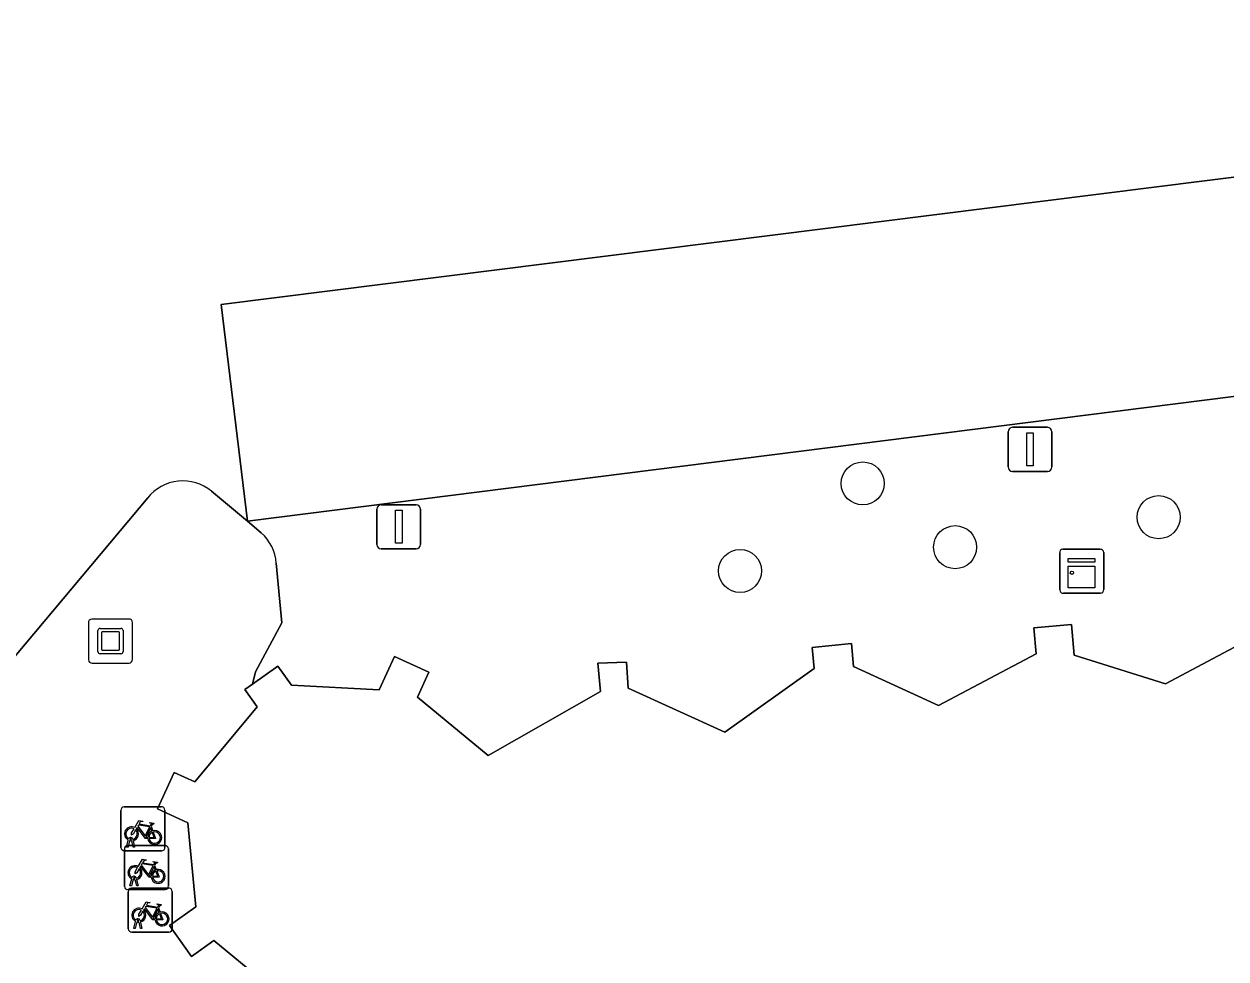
# Model space of a CAD drawing. Extents: x 159371 to 159986, y 382987 to 383597.
# Drawn here: x 159689.17 to 159716.46, y 383552.86 to 383574.08 of the extents above; entities that cross this region are included whole.
import ezdxf

# ---------------------------------------------------------------- set-up
doc = ezdxf.new("R2010")
doc.units = 0
for name, color, linetype in [('IMGEO_Boom', 7, 'Continuous'), ('IMGEO_Fietsenrek', 7, 'Continuous'), ('IMGEO_Groenvoorziening', 7, 'Continuous'), ('IMGEO_Kast', 7, 'Continuous'), ('IMGEO_Kunstobject', 7, 'Continuous'), ('IMGEO_Lichtmast', 7, 'Continuous'), ('IMGEO_Pand', 7, 'Continuous'), ('IMGEO_Parkeervlak_open', 7, 'Continuous'), ('IMGEO_Rijbaan_lokaal_open', 7, 'Continuous'), ('IMGEO_Voetpad_open', 7, 'Continuous')]:
    doc.layers.add(name, color=color, linetype=linetype)

msp = doc.modelspace()

# ---------------------------------------------------------------- linework, layer by layer
at = {"layer": 'IMGEO_Boom'}
for centre in [(159708.21, 383563.65), (159714.928, 383562.884), (159710.307, 383562.203), (159705.425, 383561.664)]:
    msp.add_circle(centre, 0.489, dxfattribs=at)
at = {"layer": 'IMGEO_Fietsenrek'}
for p, q in [((159691.367, 383555.385), (159691.367, 383556.226)), ((159691.367, 383556.226), (159691.367, 383555.385)), ((159691.442, 383556.31), (159692.283, 383556.31)), ((159692.283, 383556.31), (159691.442, 383556.31)), ((159692.367, 383556.235), (159692.367, 383555.394)), ((159692.367, 383555.394), (159692.367, 383556.235)), ((159692.054, 383555.859), (159692.09, 383555.764)), ((159691.494, 383555.394), (159691.533, 383555.554)), ((159691.563, 383555.542), (159691.528, 383555.394)), ((159691.605, 383555.566), (159691.604, 383555.57)), ((159691.646, 383555.394), (159691.612, 383555.536)), ((159691.636, 383555.577), (159691.637, 383555.57)), ((159691.644, 383555.54), (159691.679, 383555.394)), ((159691.446, 383554.504), (159691.446, 383555.345)), ((159691.446, 383555.345), (159691.446, 383554.504)), ((159692.292, 383555.31), (159691.451, 383555.31)), ((159691.451, 383555.31), (159692.292, 383555.31)), ((159691.528, 383555.394), (159691.494, 383555.394)), ((159691.521, 383555.429), (159692.362, 383555.429)), ((159692.362, 383555.429), (159691.521, 383555.429)), ((159691.679, 383555.394), (159691.646, 383555.394)), ((159692.446, 383555.354), (159692.446, 383554.513)), ((159692.446, 383554.513), (159692.446, 383555.354)), ((159692.133, 383554.978), (159692.169, 383554.883)), ((159691.573, 383554.513), (159691.612, 383554.673)), ((159691.607, 383554.513), (159691.573, 383554.513)), ((159691.642, 383554.661), (159691.607, 383554.513)), ((159691.608, 383554.464), (159692.449, 383554.464)), ((159692.449, 383554.464), (159691.608, 383554.464)), ((159691.684, 383554.685), (159691.683, 383554.689)), ((159691.725, 383554.513), (159691.691, 383554.655)), ((159691.715, 383554.696), (159691.716, 383554.689)), ((159691.723, 383554.659), (159691.758, 383554.513)), ((159691.758, 383554.513), (159691.725, 383554.513)), ((159692.371, 383554.429), (159691.53, 383554.429)), ((159691.53, 383554.429), (159692.371, 383554.429)), ((159691.533, 383553.539), (159691.533, 383554.38)), ((159691.533, 383554.38), (159691.533, 383553.539)), ((159692.533, 383554.389), (159692.533, 383553.548)), ((159692.533, 383553.548), (159692.533, 383554.389)), ((159692.22, 383554.013), (159692.256, 383553.918)), ((159691.66, 383553.548), (159691.699, 383553.708)), ((159691.729, 383553.696), (159691.694, 383553.548)), ((159691.771, 383553.72), (159691.77, 383553.724)), ((159691.812, 383553.548), (159691.778, 383553.69)), ((159691.802, 383553.731), (159691.803, 383553.724)), ((159691.81, 383553.694), (159691.845, 383553.548)), ((159692.458, 383553.464), (159691.617, 383553.464)), ((159691.617, 383553.464), (159692.458, 383553.464)), ((159691.694, 383553.548), (159691.66, 383553.548)), ((159691.845, 383553.548), (159691.812, 383553.548))]:
    msp.add_line(p, q, dxfattribs=at)
for points in [[(159691.701, 383555.784), (159691.649, 383555.694), (159691.609, 383555.669), (159691.61, 383555.716), (159691.665, 383555.81)], [(159691.68, 383555.836), (159691.775, 383556), (159691.861, 383555.986), (159691.863, 383555.977), (159691.807, 383555.966), (159691.78, 383555.921), (159692.036, 383555.88)], [(159691.976, 383555.592), (159691.926, 383555.592), (159691.735, 383555.843), (159691.716, 383555.811)], [(159692.023, 383555.855), (159691.766, 383555.896), (159691.749, 383555.867), (159691.916, 383555.647), (159692.023, 383555.855)], [(159692.071, 383555.757), (159692.041, 383555.834), (159691.932, 383555.616), (159691.975, 383555.616)], [(159692.036, 383555.88), (159692.061, 383555.929), (159692.055, 383555.933), (159692.032, 383555.937), (159692.02, 383555.944), (159692.019, 383555.947), (159692.021, 383555.952), (159692.116, 383555.937), (159692.118, 383555.927), (159692.108, 383555.914), (159692.096, 383555.908), (159692.082, 383555.914), (159692.054, 383555.859)], [(159692.005, 383555.616), (159692.125, 383555.615), (159692.081, 383555.729)], [(159692.101, 383555.736), (159692.156, 383555.591), (159692.006, 383555.591)], [(159691.759, 383554.955), (159691.854, 383555.119), (159691.94, 383555.105), (159691.942, 383555.096), (159691.886, 383555.085), (159691.859, 383555.04), (159692.115, 383554.999)], [(159692.102, 383554.974), (159691.845, 383555.015), (159691.828, 383554.986), (159691.995, 383554.766), (159692.102, 383554.974)], [(159692.115, 383554.999), (159692.14, 383555.048), (159692.134, 383555.052), (159692.111, 383555.056), (159692.099, 383555.063), (159692.098, 383555.066), (159692.1, 383555.071), (159692.195, 383555.056), (159692.197, 383555.046), (159692.187, 383555.033), (159692.175, 383555.027), (159692.161, 383555.033), (159692.133, 383554.978)], [(159691.78, 383554.903), (159691.728, 383554.813), (159691.688, 383554.788), (159691.689, 383554.835), (159691.744, 383554.929)], [(159692.055, 383554.711), (159692.005, 383554.711), (159691.814, 383554.962), (159691.795, 383554.93)], [(159692.15, 383554.876), (159692.12, 383554.953), (159692.011, 383554.735), (159692.054, 383554.735)], [(159692.084, 383554.735), (159692.204, 383554.734), (159692.16, 383554.848)], [(159692.18, 383554.855), (159692.235, 383554.71), (159692.085, 383554.71)], [(159691.867, 383553.938), (159691.815, 383553.848), (159691.775, 383553.823), (159691.776, 383553.87), (159691.831, 383553.964)], [(159691.846, 383553.99), (159691.941, 383554.154), (159692.027, 383554.14), (159692.029, 383554.131), (159691.973, 383554.12), (159691.946, 383554.075), (159692.202, 383554.034)], [(159692.142, 383553.746), (159692.092, 383553.746), (159691.901, 383553.997), (159691.882, 383553.965)], [(159692.189, 383554.009), (159691.932, 383554.05), (159691.915, 383554.021), (159692.082, 383553.801), (159692.189, 383554.009)], [(159692.237, 383553.911), (159692.207, 383553.988), (159692.098, 383553.77), (159692.141, 383553.77)], [(159692.267, 383553.89), (159692.322, 383553.745), (159692.172, 383553.745)], [(159692.202, 383554.034), (159692.227, 383554.083), (159692.221, 383554.087), (159692.198, 383554.091), (159692.186, 383554.098), (159692.185, 383554.101), (159692.187, 383554.106), (159692.282, 383554.091), (159692.284, 383554.081), (159692.274, 383554.068), (159692.262, 383554.062), (159692.248, 383554.068), (159692.22, 383554.013)], [(159692.171, 383553.77), (159692.291, 383553.769), (159692.247, 383553.883)]]:
    msp.add_lwpolyline(points, dxfattribs=at)
for centre, radius, start, end in [((159691.445, 383556.232), 0.0779, 92.4484, 184.2845), ((159691.445, 383556.232), 0.0779, 92.4484, 184.2845), ((159692.289, 383556.232), 0.0779, 2.4484, 94.2845), ((159692.289, 383556.232), 0.0779, 2.4484, 94.2845), ((159691.607, 383555.695), 0.159, 62.6766, 242.1369), ((159691.607, 383555.695), 0.129, 63.3192, 238.903), ((159691.607, 383555.695), 0.159, 283.5766, 46.6042), ((159691.587, 383555.566), 0.0499, 12.8025, 158.6934), ((159691.607, 383555.695), 0.159, 253.9967, 271.7867), ((159691.587, 383555.566), 0.0174, 12.8025, 163.4502), ((159691.607, 383555.695), 0.129, 253.415, 269.0204), ((159691.607, 383555.695), 0.129, 283.6043, 43.4302), ((159692.134, 383555.611), 0.159, 113.3408, 178.3217), ((159692.134, 383555.611), 0.159, 187.0065, 105.7708), ((159692.134, 383555.611), 0.129, 113.923, 177.9556), ((159692.134, 383555.611), 0.129, 188.6715, 104.5883), ((159691.445, 383555.388), 0.0779, 182.4484, 274.2845), ((159691.445, 383555.388), 0.0779, 182.4484, 274.2845), ((159691.524, 383555.351), 0.0779, 92.4484, 184.2845), ((159691.524, 383555.351), 0.0779, 92.4484, 184.2845), ((159692.289, 383555.388), 0.0779, 272.4484, 4.2845), ((159692.289, 383555.388), 0.0779, 272.4484, 4.2845), ((159692.368, 383555.351), 0.0779, 2.4484, 94.2845), ((159692.368, 383555.351), 0.0779, 2.4484, 94.2845), ((159691.686, 383554.814), 0.159, 62.6766, 242.1369), ((159691.686, 383554.814), 0.129, 63.3192, 238.903), ((159691.666, 383554.685), 0.0499, 12.8025, 158.6934), ((159691.686, 383554.814), 0.129, 283.6043, 43.4302), ((159691.686, 383554.814), 0.159, 283.5766, 46.6042), ((159692.213, 383554.73), 0.159, 113.3408, 178.3217), ((159692.213, 383554.73), 0.159, 187.0065, 105.7708), ((159692.213, 383554.73), 0.129, 113.923, 177.9556), ((159692.213, 383554.73), 0.129, 188.6715, 104.5883), ((159691.524, 383554.507), 0.0779, 182.4484, 274.2845), ((159691.524, 383554.507), 0.0779, 182.4484, 274.2845), ((159691.611, 383554.386), 0.0779, 92.4484, 184.2845), ((159691.611, 383554.386), 0.0779, 92.4484, 184.2845), ((159691.686, 383554.814), 0.159, 253.9967, 271.7867), ((159691.666, 383554.685), 0.0174, 12.8025, 163.4502), ((159691.686, 383554.814), 0.129, 253.415, 269.0204), ((159692.368, 383554.507), 0.0779, 272.4484, 4.2845), ((159692.368, 383554.507), 0.0779, 272.4484, 4.2845), ((159692.455, 383554.386), 0.0779, 2.4484, 94.2845), ((159692.455, 383554.386), 0.0779, 2.4484, 94.2845), ((159691.773, 383553.849), 0.159, 62.6766, 242.1369), ((159691.773, 383553.849), 0.129, 63.3192, 238.903), ((159691.773, 383553.849), 0.129, 283.6043, 43.4302), ((159691.773, 383553.849), 0.159, 283.5766, 46.6042), ((159692.3, 383553.765), 0.159, 113.3408, 178.3217), ((159692.3, 383553.765), 0.159, 187.0065, 105.7708), ((159692.3, 383553.765), 0.129, 188.6715, 104.5883), ((159691.753, 383553.72), 0.0499, 12.8025, 158.6934), ((159691.773, 383553.849), 0.159, 253.9967, 271.7867), ((159691.753, 383553.72), 0.0174, 12.8025, 163.4502), ((159691.773, 383553.849), 0.129, 253.415, 269.0204), ((159692.3, 383553.765), 0.129, 113.923, 177.9556), ((159691.611, 383553.542), 0.0779, 182.4484, 274.2845), ((159691.611, 383553.542), 0.0779, 182.4484, 274.2845), ((159692.455, 383553.542), 0.0779, 272.4484, 4.2845), ((159692.455, 383553.542), 0.0779, 272.4484, 4.2845)]:
    msp.add_arc(centre, radius, start, end, dxfattribs=at)
at = {"layer": 'IMGEO_Groenvoorziening'}
for points in [[(159729.135, 383567.207), (159694.241, 383562.796), (159694.554, 383562.529)], [(159694.894, 383561.841), (159695.019, 383560.483), (159694.419, 383559.373), (159694.354, 383559.096), (159694.927, 383559.503), (159695.237, 383559.067), (159697.231, 383558.963), (159697.578, 383559.722), (159698.357, 383559.366), (159698.099, 383558.801), (159699.703, 383557.476), (159702.259, 383558.928), (159702.198, 383559.573), (159702.845, 383559.594), (159702.885, 383559.005), (159705.076, 383558.003), (159707.105, 383559.446), (159707.059, 383559.928), (159707.951, 383560.013), (159708, 383559.493), (159709.933, 383558.61), (159712.148, 383559.78), (159712.092, 383560.369), (159712.946, 383560.45), (159713.012, 383559.754), (159715.083, 383559.1), (159717.121, 383560.183)]]:
    msp.add_lwpolyline(points, dxfattribs=at)
msp.add_arc((159693.874, 383561.765), 1.023, 4.2693, 48.3266, dxfattribs=at)
at = {"layer": 'IMGEO_Kast'}
for p, q in [((159712.681, 383561.233), (159712.681, 383562.074)), ((159712.681, 383562.074), (159712.681, 383561.233)), ((159712.756, 383562.158), (159713.597, 383562.158)), ((159713.597, 383562.158), (159712.756, 383562.158)), ((159713.681, 383562.083), (159713.681, 383561.242)), ((159713.681, 383561.242), (159713.681, 383562.083)), ((159713.606, 383561.158), (159712.765, 383561.158)), ((159712.765, 383561.158), (159713.606, 383561.158))]:
    msp.add_line(p, q, dxfattribs=at)
for points in [[(159712.876, 383561.948), (159713.476, 383561.948), (159713.476, 383561.863), (159712.876, 383561.863), (159712.876, 383561.948)], [(159712.876, 383561.773), (159713.476, 383561.773), (159713.476, 383561.284), (159712.876, 383561.284), (159712.876, 383561.773)]]:
    msp.add_lwpolyline(points, dxfattribs=at)
msp.add_circle((159712.96, 383561.622), 0.0377, dxfattribs=at)
for centre, start, end in [((159712.759, 383562.08), 92.4484, 184.2845), ((159712.759, 383562.08), 92.4484, 184.2845), ((159713.603, 383562.08), 2.4484, 94.2845), ((159713.603, 383562.08), 2.4484, 94.2845), ((159712.759, 383561.236), 182.4484, 274.2845), ((159712.759, 383561.236), 182.4484, 274.2845), ((159713.603, 383561.236), 272.4484, 4.2845), ((159713.603, 383561.236), 272.4484, 4.2845)]:
    msp.add_arc(centre, 0.0779, start, end, dxfattribs=at)
at = {"layer": 'IMGEO_Kunstobject'}
for p, q in [((159690.63, 383560.487), (159690.63, 383559.646)), ((159690.63, 383560.487), (159690.63, 383559.646)), ((159691.546, 383560.571), (159690.705, 383560.571)), ((159691.546, 383560.571), (159690.705, 383560.571)), ((159691.63, 383559.655), (159691.63, 383560.496)), ((159691.63, 383559.655), (159691.63, 383560.496)), ((159690.844, 383559.835), (159690.844, 383560.309)), ((159690.894, 383560.359), (159691.368, 383560.359)), ((159690.924, 383560.259), (159690.924, 383559.885)), ((159691.318, 383560.279), (159690.944, 383560.279)), ((159691.338, 383559.885), (159691.338, 383560.259)), ((159691.418, 383560.309), (159691.418, 383559.835)), ((159691.368, 383559.785), (159690.894, 383559.785)), ((159690.944, 383559.865), (159691.318, 383559.865)), ((159690.714, 383559.571), (159691.555, 383559.571)), ((159690.714, 383559.571), (159691.555, 383559.571))]:
    msp.add_line(p, q, dxfattribs=at)
for centre, radius, start, end in [((159690.708, 383560.493), 0.0779, 92.4484, 184.2845), ((159690.708, 383560.493), 0.0779, 92.4484, 184.2845), ((159691.552, 383560.493), 0.0779, 2.4484, 94.2845), ((159691.552, 383560.493), 0.0779, 2.4484, 94.2845), ((159690.894, 383560.309), 0.05, 90, 180), ((159690.944, 383560.259), 0.02, 90, 180), ((159691.318, 383560.259), 0.02, 360, 90), ((159691.368, 383560.309), 0.05, 360, 90), ((159690.708, 383559.649), 0.0779, 182.4484, 274.2845), ((159690.708, 383559.649), 0.0779, 182.4484, 274.2845), ((159690.894, 383559.835), 0.05, 180, 270), ((159690.944, 383559.885), 0.02, 180, 270), ((159691.318, 383559.885), 0.02, 270, 0), ((159691.368, 383559.835), 0.05, 270, 0), ((159691.552, 383559.649), 0.0779, 272.4484, 4.2845), ((159691.552, 383559.649), 0.0779, 272.4484, 4.2845)]:
    msp.add_arc(centre, radius, start, end, dxfattribs=at)
at = {"layer": 'IMGEO_Lichtmast'}
for p, q in [((159711.512, 383564.024), (159711.512, 383564.824)), ((159711.512, 383564.824), (159711.512, 383564.024)), ((159711.612, 383564.924), (159712.402, 383564.924)), ((159712.402, 383564.924), (159711.612, 383564.924)), ((159712.502, 383564.824), (159712.502, 383564.024)), ((159712.502, 383564.024), (159712.502, 383564.824)), ((159712.402, 383563.924), (159711.612, 383563.924)), ((159711.612, 383563.924), (159712.402, 383563.924)), ((159697.279, 383563.167), (159698.069, 383563.167)), ((159698.069, 383563.167), (159697.279, 383563.167)), ((159697.179, 383562.267), (159697.179, 383563.067)), ((159697.179, 383563.067), (159697.179, 383562.267)), ((159698.169, 383563.067), (159698.169, 383562.267)), ((159698.169, 383562.267), (159698.169, 383563.067)), ((159698.069, 383562.167), (159697.279, 383562.167)), ((159697.279, 383562.167), (159698.069, 383562.167))]:
    msp.add_line(p, q, dxfattribs=at)
for points in [[(159711.932, 383564.799), (159712.082, 383564.799), (159712.082, 383564.049), (159711.932, 383564.049), (159711.932, 383564.799)], [(159697.599, 383563.042), (159697.749, 383563.042), (159697.749, 383562.292), (159697.599, 383562.292), (159697.599, 383563.042)]]:
    msp.add_lwpolyline(points, dxfattribs=at)
for centre, start, end in [((159711.612, 383564.824), 90, 180), ((159711.612, 383564.824), 90, 180), ((159712.402, 383564.824), 0, 90), ((159712.402, 383564.824), 360, 90), ((159711.612, 383564.024), 180, 270), ((159711.612, 383564.024), 180, 270), ((159712.402, 383564.024), 270, 0), ((159712.402, 383564.024), 270, 0), ((159697.279, 383563.067), 90, 180), ((159697.279, 383563.067), 90, 180), ((159698.069, 383563.067), 0, 90), ((159698.069, 383563.067), 360, 90), ((159697.279, 383562.267), 180, 270), ((159697.279, 383562.267), 180, 270), ((159698.069, 383562.267), 270, 0), ((159698.069, 383562.267), 270, 0)]:
    msp.add_arc(centre, 0.1, start, end, dxfattribs=at)
at = {"layer": 'IMGEO_Pand'}
msp.add_lwpolyline([(159717.121, 383560.183), (159715.083, 383559.1), (159713.012, 383559.754), (159712.946, 383560.45), (159712.092, 383560.369), (159712.148, 383559.78), (159709.933, 383558.61), (159708, 383559.493), (159707.951, 383560.013), (159707.059, 383559.928), (159707.105, 383559.446), (159705.076, 383558.003), (159702.885, 383559.005), (159702.845, 383559.594), (159702.198, 383559.573), (159702.259, 383558.928), (159699.703, 383557.476), (159698.099, 383558.801), (159698.357, 383559.366), (159697.578, 383559.722), (159697.231, 383558.963), (159695.237, 383559.067), (159694.927, 383559.503), (159694.354, 383559.096), (159694.18, 383558.972), (159694.457, 383558.582), (159693.045, 383556.873), (159692.576, 383557.088), (159692.199, 383556.263), (159692.887, 383555.948), (159693.068, 383554.041), (159692.469, 383553.615), (159692.969, 383552.913), (159693.478, 383553.275), (159695.164, 383551.882)], dxfattribs=at)
at = {"layer": 'IMGEO_Parkeervlak_open'}
msp.add_lwpolyline([(159694.241, 383562.796), (159729.135, 383567.207), (159728.488, 383572.092), (159693.644, 383567.71)], close=True, dxfattribs=at)
at = {"layer": 'IMGEO_Rijbaan_lokaal_open'}
for points in [[(159693.421, 383563.472), (159694.241, 383562.796), (159693.644, 383567.71), (159728.488, 383572.092), (159729.135, 383567.207), (159730.59, 383567.391), (159731.107, 383571.21), (159732.485, 383575.04), (159720.053, 383579.497), (159718.115, 383580.451)], [(159685.304, 383555.367), (159691.975, 383563.321)]]:
    msp.add_lwpolyline(points, dxfattribs=at)
msp.add_arc((159692.771, 383562.7), 1.009, 49.8819, 142.0412, dxfattribs=at)
at = {"layer": 'IMGEO_Voetpad_open'}
for points in [[(159694.554, 383562.529), (159694.241, 383562.796), (159693.421, 383563.472)], [(159691.975, 383563.321), (159685.304, 383555.367)], [(159695.164, 383551.882), (159693.478, 383553.275), (159692.969, 383552.913), (159692.469, 383553.615), (159693.068, 383554.041), (159692.887, 383555.948), (159692.199, 383556.263), (159692.576, 383557.088), (159693.045, 383556.873), (159694.457, 383558.582), (159694.18, 383558.972), (159694.354, 383559.096), (159694.419, 383559.373), (159695.019, 383560.483), (159694.894, 383561.841)]]:
    msp.add_lwpolyline(points, dxfattribs=at)
for centre, radius, start, end in [((159692.771, 383562.7), 1.009, 49.8819, 142.0412), ((159693.874, 383561.765), 1.023, 4.2693, 48.3266)]:
    msp.add_arc(centre, radius, start, end, dxfattribs=at)

doc.saveas('drawing.dxf')
